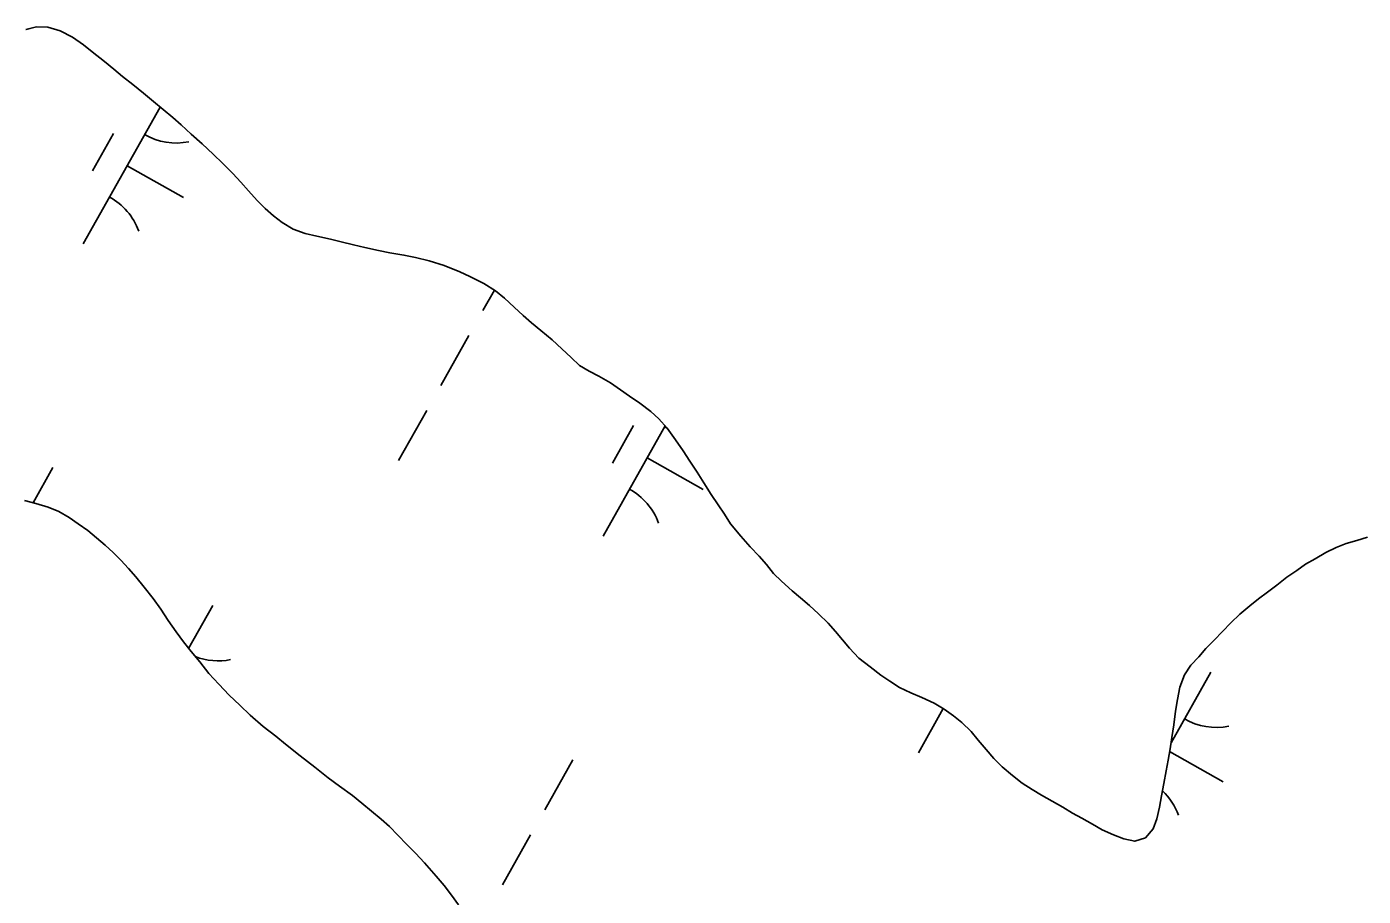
# Model space of a CAD drawing. Extents: x 3913936 to 3933962, y 195330 to 217741.
# Drawn here: x 3923769 to 3924141.8, y 198584.7 to 198827.3 of the extents above; entities that cross this region are included whole.
import ezdxf

# ---------------------------------------------------------------- set-up
doc = ezdxf.new("R2010")
doc.units = 0
doc.layers.add('V-TOPO-SHOR', color=7, linetype='Continuous')
doc.layers.add('V-WETL-SWMP', color=7, linetype='Continuous')

msp = doc.modelspace()

# ---------------------------------------------------------------- linework, layer by layer
at = {"layer": 'V-TOPO-SHOR'}
for points in [[(3923768.84, 198826.52), (3923771.78, 198827.29), (3923774.94, 198827.12), (3923778.41, 198826.13), (3923781.82, 198824.37), (3923784.91, 198822.23), (3923787.31, 198820.32), (3923790.72, 198817.56), (3923793.29, 198815.42), (3923795.79, 198813.44), (3923798.64, 198811.13), (3923801.6, 198808.77), (3923804.38, 198806.46), (3923807.09, 198804.18), (3923809.77, 198801.93), (3923812.1, 198799.89), (3923814.89, 198797.33), (3923817.98, 198794.63), (3923821.04, 198791.76), (3923823.72, 198789.17), (3923826.54, 198786.36), (3923828.76, 198783.94), (3923830.85, 198781.52), (3923833.29, 198778.78), (3923835.58, 198776.61), (3923837.88, 198774.53), (3923840.28, 198772.63), (3923843.37, 198770.83), (3923846.71, 198769.56), (3923849.97, 198768.84), (3923853.79, 198768.02), (3923856.71, 198767.3), (3923860.14, 198766.47), (3923863.3, 198765.72), (3923867.15, 198764.86), (3923870.31, 198764.25), (3923874.23, 198763.57), (3923877.46, 198762.91), (3923881.32, 198762.02), (3923885.48, 198760.72), (3923889.79, 198758.89), (3923892.57, 198757.58), (3923896.5, 198755.68), (3923899.76, 198753.64), (3923902.33, 198751.54), (3923905.01, 198749.01), (3923907.52, 198746.73), (3923909.85, 198744.72), (3923912.46, 198742.51), (3923915.62, 198739.95), (3923918.26, 198737.39), (3923920.84, 198734.97), (3923923.24, 198732.79), (3923925.88, 198731.24), (3923928.56, 198729.82), (3923931.89, 198727.92), (3923934.64, 198726.02), (3923937.17, 198724.23), (3923940.06, 198722.29), (3923943.08, 198719.97), (3923945.35, 198717.93), (3923947.61, 198715.34), (3923949.98, 198712.01)], [(3923949.98, 198712.01), (3923952.07, 198709), (3923953.98, 198706.09), (3923956, 198703.01), (3923957.85, 198700.07), (3923959.91, 198696.78), (3923961.89, 198693.87), (3923963.63, 198691.3), (3923965.34, 198688.61), (3923968.16, 198685.18), (3923970.84, 198682.2), (3923973.35, 198679.54), (3923975.36, 198677.22), (3923977.31, 198674.79), (3923979.5, 198672.61), (3923982.5, 198669.95), (3923984.86, 198667.95), (3923987.3, 198665.8), (3923989.83, 198663.48), (3923992.51, 198660.92), (3923994.6, 198658.57), (3923996.55, 198656.29), (3923998.5, 198653.9), (3924001.14, 198651.17), (3924004.24, 198648.68), (3924007.19, 198646.4), (3924009.77, 198644.74), (3924012.48, 198642.94), (3924015.64, 198641.42), (3924018.66, 198640.15), (3924022.1, 198638.56), (3924024.91, 198636.9), (3924027.49, 198635.04), (3924029.85, 198633.17), (3924032.43, 198630.64), (3924034.34, 198628.29), (3924036.6, 198625.63)], [(3923814.88, 198652.98), (3923812.78, 198655.69), (3923810.69, 198658.49), (3923808.5, 198661.61), (3923806.4, 198664.84), (3923804.31, 198667.75), (3923801.8, 198670.97), (3923799.5, 198673.81), (3923797.45, 198676.17), (3923795.29, 198678.45), (3923793.17, 198680.59), (3923790.95, 198682.67), (3923788.51, 198684.74), (3923786.08, 198686.71), (3923783.4, 198688.65), (3923780.86, 198690.34), (3923778.01, 198692), (3923774.99, 198693.24), (3923771.62, 198694.24), (3923768.4, 198695.1)], [(3924036.6, 198625.63), (3924038.76, 198623.17), (3924041.09, 198620.85), (3924043.91, 198618.36), (3924046.62, 198616.29), (3924049.4, 198614.52), (3924052.08, 198612.9), (3924055.03, 198611.28), (3924057.98, 198609.52), (3924060.66, 198607.93), (3924063.3, 198606.48), (3924066.22, 198604.86), (3924069, 198603.27), (3924072.16, 198601.86), (3924075.01, 198600.75), (3924078.06, 198600.07), (3924081.01, 198601.05), (3924083.19, 198603.48), (3924084.19, 198606.33), (3924084.94, 198609.59), (3924085.49, 198612.72), (3924086.17, 198616.15), (3924086.85, 198619.73), (3924087.37, 198622.71), (3924087.91, 198625.84), (3924088.42, 198629), (3924088.97, 198632.57), (3924089.45, 198636.35), (3924089.96, 198639.62), (3924090.6, 198643.05), (3924091.88, 198646.46), (3924093.71, 198649.17), (3924095.89, 198651.5), (3924097.86, 198653.8), (3924100.18, 198656.13), (3924102.53, 198658.6), (3924104.85, 198661.03), (3924107.38, 198663.43), (3924110.11, 198665.73), (3924112.57, 198667.64), (3924115.03, 198669.52), (3924117.66, 198671.54), (3924120.5, 198673.7), (3924123.27, 198675.55), (3924125.69, 198677.36), (3924128.32, 198678.86), (3924131.34, 198680.57), (3924134.21, 198682), (3924137.05, 198683.08), (3924139.96, 198683.96), (3924142.98, 198684.9)], [(3923889.46, 198582.35), (3923887.47, 198585.05), (3923885.49, 198587.75), (3923883.19, 198590.35), (3923879.95, 198593.99), (3923877.44, 198596.69), (3923875.04, 198599.18), (3923872.53, 198601.78), (3923870.23, 198604.17), (3923867.93, 198606.25), (3923865.22, 198608.43), (3923862.5, 198610.71), (3923859.89, 198612.79), (3923856.24, 198615.39), (3923853.1, 198617.77), (3923849.35, 198620.68), (3923845.27, 198623.9), (3923841.2, 198627.12), (3923838.49, 198629.4), (3923834.94, 198632.1), (3923831.39, 198635.22), (3923828.46, 198638.02), (3923825.54, 198640.83), (3923822.61, 198643.84), (3923819.79, 198646.85), (3923817.28, 198650.08), (3923814.88, 198652.98)]]:
    msp.add_lwpolyline(points, dxfattribs=at)
at = {"layer": 'V-WETL-SWMP'}
for p, q in [((3923806.25, 198804.89), (3923784.78, 198766.71)), ((3923793.25, 198797.51), (3923787.37, 198787.05)), ((3923797.03, 198788.5), (3923812.72, 198779.68)), ((3923899.48, 198753.82), (3923896.27, 198748.11)), ((3923892.35, 198741.13), (3923884.51, 198727.19)), ((3923880.59, 198720.21), (3923872.75, 198706.27)), ((3923947.07, 198715.95), (3923929.78, 198685.2)), ((3923938.24, 198716), (3923932.36, 198705.54)), ((3923942.03, 198706.99), (3923957.72, 198698.17)), ((3923776.34, 198704.31), (3923770.8, 198694.46)), ((3923820.91, 198665.82), (3923814.19, 198653.87)), ((3924099.28, 198647.27), (3924088.19, 198627.55)), ((3924024.66, 198637.05), (3924017.75, 198624.76)), ((3924087.78, 198625.06), (3924102.72, 198616.66)), ((3923921.33, 198622.8), (3923913.49, 198608.85)), ((3923909.57, 198601.88), (3923901.73, 198587.93))]:
    msp.add_line(p, q, dxfattribs=at)
for points in [[(3923768.83, 198826.52), (3923771.78, 198827.29), (3923774.94, 198827.12), (3923778.41, 198826.13), (3923781.82, 198824.37), (3923784.91, 198822.23), (3923787.31, 198820.32), (3923790.72, 198817.56), (3923793.29, 198815.41), (3923795.79, 198813.44), (3923798.64, 198811.13), (3923801.6, 198808.78), (3923804.38, 198806.46), (3923807.09, 198804.18), (3923809.77, 198801.93), (3923812.1, 198799.89), (3923814.89, 198797.33), (3923817.98, 198794.63), (3923821.04, 198791.76), (3923823.72, 198789.17), (3923826.54, 198786.36), (3923828.77, 198783.94), (3923830.85, 198781.52), (3923833.29, 198778.79), (3923835.58, 198776.61), (3923837.88, 198774.53), (3923840.28, 198772.63), (3923843.37, 198770.83), (3923846.71, 198769.56), (3923849.97, 198768.84), (3923853.79, 198768.02), (3923856.71, 198767.3), (3923860.14, 198766.47), (3923863.3, 198765.72), (3923867.15, 198764.86), (3923870.31, 198764.25), (3923874.23, 198763.57), (3923877.46, 198762.92), (3923881.32, 198762.02), (3923885.48, 198760.72), (3923889.79, 198758.89), (3923892.57, 198757.58), (3923896.5, 198755.68), (3923899.76, 198753.64), (3923902.33, 198751.54), (3923905.01, 198749.01), (3923907.52, 198746.73), (3923909.85, 198744.72), (3923912.46, 198742.51), (3923915.62, 198739.95), (3923918.26, 198737.39), (3923920.84, 198734.97), (3923923.24, 198732.79), (3923925.88, 198731.24), (3923928.56, 198729.82), (3923931.89, 198727.92), (3923934.64, 198726.02), (3923937.17, 198724.23), (3923940.06, 198722.29), (3923943.08, 198719.97), (3923945.35, 198717.93), (3923947.61, 198715.34), (3923949.98, 198712.01), (3923952.07, 198709), (3923953.98, 198706.09), (3923956, 198703.01), (3923957.85, 198700.07), (3923959.91, 198696.78), (3923961.89, 198693.87), (3923963.63, 198691.3), (3923965.34, 198688.6), (3923968.16, 198685.18), (3923970.84, 198682.2), (3923973.35, 198679.54), (3923975.36, 198677.22), (3923977.31, 198674.79), (3923979.5, 198672.61), (3923982.5, 198669.95), (3923984.86, 198667.95), (3923987.3, 198665.8), (3923989.83, 198663.49), (3923992.51, 198660.93), (3923994.6, 198658.57), (3923996.55, 198656.29), (3923998.5, 198653.9), (3924001.14, 198651.17), (3924004.24, 198648.68), (3924007.19, 198646.4), (3924009.77, 198644.74), (3924012.48, 198642.94), (3924015.64, 198641.42), (3924018.66, 198640.15), (3924022.1, 198638.56), (3924024.91, 198636.9), (3924027.49, 198635.04), (3924029.85, 198633.17), (3924032.43, 198630.65), (3924034.34, 198628.29), (3924036.6, 198625.63)], [(3923814.88, 198652.99), (3923812.78, 198655.69), (3923810.69, 198658.49), (3923808.5, 198661.61), (3923806.4, 198664.84), (3923804.31, 198667.75), (3923801.8, 198670.97), (3923799.5, 198673.81), (3923797.45, 198676.17), (3923795.29, 198678.45), (3923793.17, 198680.59), (3923790.95, 198682.67), (3923788.51, 198684.74), (3923786.08, 198686.71), (3923783.4, 198688.65), (3923780.86, 198690.34), (3923778.01, 198692), (3923774.99, 198693.24), (3923771.62, 198694.24), (3923768.4, 198695.1)], [(3924036.6, 198625.63), (3924038.76, 198623.17), (3924041.09, 198620.85), (3924043.91, 198618.36), (3924046.62, 198616.29), (3924049.4, 198614.52), (3924052.08, 198612.9), (3924055.03, 198611.28), (3924057.98, 198609.52), (3924060.66, 198607.93), (3924063.3, 198606.48), (3924066.22, 198604.86), (3924069, 198603.27), (3924072.16, 198601.86), (3924075.01, 198600.75), (3924078.06, 198600.07), (3924081.01, 198601.05), (3924083.19, 198603.48), (3924084.19, 198606.33), (3924084.94, 198609.59), (3924085.49, 198612.72), (3924086.17, 198616.15), (3924086.85, 198619.73), (3924087.37, 198622.71), (3924087.91, 198625.84), (3924088.43, 198629), (3924088.97, 198632.57), (3924089.45, 198636.36), (3924089.96, 198639.62), (3924090.61, 198643.05), (3924091.88, 198646.46), (3924093.71, 198649.17), (3924095.89, 198651.5), (3924097.86, 198653.79), (3924100.18, 198656.12), (3924102.53, 198658.6), (3924104.85, 198661.03), (3924107.38, 198663.43), (3924110.11, 198665.73), (3924112.57, 198667.64), (3924115.03, 198669.52), (3924117.66, 198671.54), (3924120.5, 198673.7), (3924123.27, 198675.55), (3924125.69, 198677.36), (3924128.32, 198678.86), (3924131.34, 198680.57), (3924134.21, 198682), (3924137.05, 198683.08), (3924139.96, 198683.96), (3924142.98, 198684.9)], [(3923872.53, 198601.78), (3923870.23, 198604.17), (3923867.93, 198606.25), (3923865.22, 198608.43), (3923862.5, 198610.71), (3923859.89, 198612.79), (3923856.24, 198615.39), (3923853.1, 198617.77), (3923849.35, 198620.68), (3923845.27, 198623.9), (3923841.2, 198627.12), (3923838.49, 198629.4), (3923834.94, 198632.1), (3923831.39, 198635.22), (3923828.46, 198638.02), (3923825.54, 198640.83), (3923822.61, 198643.84), (3923819.79, 198646.85), (3923817.28, 198650.08), (3923814.88, 198652.99)], [(3923889.46, 198582.35), (3923887.47, 198585.05), (3923885.49, 198587.75), (3923883.19, 198590.35), (3923879.95, 198593.99), (3923877.44, 198596.69), (3923875.04, 198599.18), (3923872.53, 198601.78)]]:
    msp.add_lwpolyline(points, dxfattribs=at)
for centre, start, end in [((3923810.77, 198812.46), 239.8861, 281.4297), ((3923783.7, 198764.3), 19.8861, 61.4297), ((3923955.77, 198730.95), 239.8861, 242.4138), ((3923928.7, 198682.8), 19.8861, 61.4297), ((3923822.4, 198667.99), 248.9105, 281.4297), ((3924100.77, 198649.44), 239.8861, 281.4297), ((3924073.7, 198601.29), 19.8861, 46.7806)]:
    msp.add_arc(centre, 17.62, start, end, dxfattribs=at)

doc.saveas('drawing.dxf')
